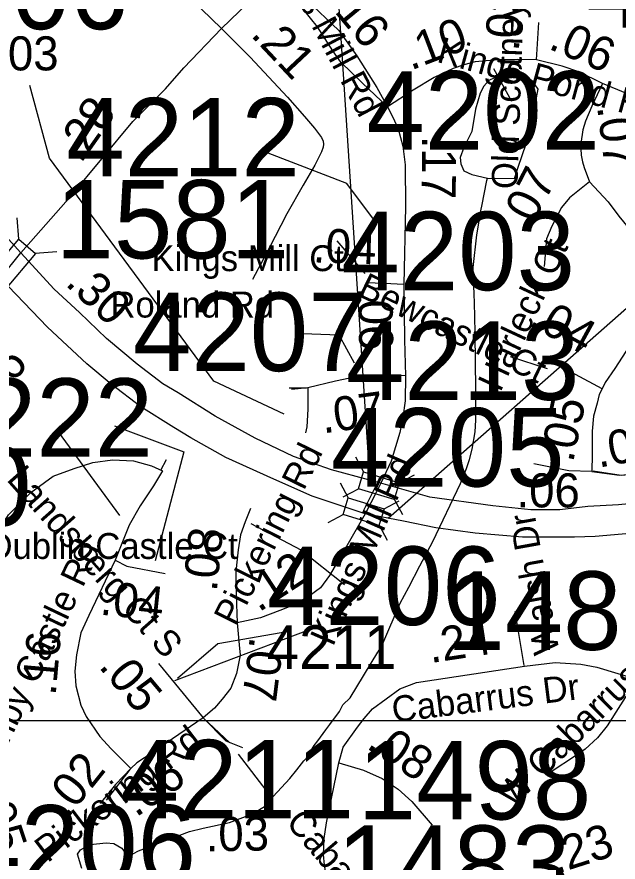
# Model space of a CAD drawing. Extents: x 1662474 to 1856135, y 779280 to 917889.
# Drawn here: x 1740276 to 1742481, y 826069 to 829171 of the extents above; entities that cross this region are included whole.
import ezdxf

# ---------------------------------------------------------------- set-up
doc = ezdxf.new("R2010")
doc.units = 0
for name, color, linetype in [('Cogo Default Point CELL', 7, 'Continuous'), ('Exist Hydrographic Misc Water Feature', 7, 'Continuous'), ('Exist Hydrographic Pond Under 1500 Sq Ft', 7, 'Continuous'), ('Exist Road Non-System Type 51', 7, 'Continuous'), ('Exist Road Non-System Type 51 Label', 7, 'Continuous'), ('Exist Road Primary Interstate Divided Center Attributed', 7, 'Continuous'), ('Exist Road Primary Interstate Ramp 1 Lane Attributed', 7, 'Continuous'), ('Exist Road Primary Interstate Structure Standard Bridge CELL', 7, 'Continuous'), ('Exist Road Primary Interstate Structure Standard Bridge Number Label', 7, 'Continuous'), ('Exist Road Secondary Mileage Tenths English Label', 7, 'Continuous'), ('Exist Road Secondary Structure Standard Bridge CELL', 7, 'Continuous'), ('Exist Road Secondary Type 51 Attributed', 7, 'Continuous'), ('Exist Road Secondary Type 51 Label', 7, 'Continuous'), ('Map Preparation Inset Cut Line', 7, 'Continuous'), ('Prop DGN Element Guardrail', 7, 'Continuous'), ('Scratch_Level_0', 7, 'Continuous')]:
    doc.layers.add(name, color=color, linetype=linetype)

msp = doc.modelspace()

# ---------------------------------------------------------------- linework, layer by layer
at = {"layer": 'Cogo Default Point CELL'}
for points in [[(1741257.1, 827712.9), (1740998.3, 827834.4), (1740396.1, 828652), (1740323.2, 828919.4)], [(1741592.1, 828418.1), (1741486.3, 828559.2), (1741198.3, 828670.9)], [(1740633.5, 827669.5), (1740888.3, 827574.6), (1740783.4, 827174.9)], [(1741134.3, 827311.2), (1741317.7, 827214.8), (1741477.8, 827087.8)], [(1741273.1, 826915.1), (1741013.2, 826870.1), (1740865.4, 826742.7)]]:
    msp.add_lwpolyline(points, dxfattribs=at)
at = {"layer": 'Exist Hydrographic Misc Water Feature'}
for points in [[(1741302.9, 826407.2), (1741328.9, 826440.6), (1741339, 826450.5), (1741366, 826496.2), (1741380.3, 826514), (1741409.7, 826554.1), (1741424, 826574.1), (1741459.4, 826621.8), (1741471.4, 826645.8), (1741498.7, 826671.9), (1741600.6, 826839.6), (1741618.9, 826871.5), (1741681.6, 827018.6), (1741714, 827078.3), (1741754.6, 827156), (1741801.4, 827245.7), (1741903.3, 827458.9), (1741925.7, 827512.8), (1741935.9, 827546.7), (1741946.4, 827584.5), (1741956.8, 827648.5), (1741959.1, 827690.5), (1741959.5, 827734.5), (1741960.1, 827804.5), (1741957.6, 828006.6), (1741956.4, 828074.6), (1741952.9, 828158.7), (1741949.4, 828222.7), (1741949.6, 828250.7), (1741962.8, 828370.6), (1741979.4, 828464.6), (1741981.6, 828476.5), (1742000.3, 828570.4), (1742002.5, 828578.4)], [(1740685.9, 826090.9), (1740722.6, 826110.7), (1740909.6, 826181.5), (1740959.6, 826192.8), (1741056, 826213.8), (1741144.5, 826247.1), (1741165.5, 826262.1), (1741196.3, 826280.5), (1741216.4, 826309.6), (1741276.7, 826375.6), (1741302.9, 826407.2)]]:
    msp.add_lwpolyline(points, dxfattribs=at)
at = {"layer": 'Exist Hydrographic Pond Under 1500 Sq Ft'}
for points in [[(1742002.5, 828578.4), (1742101.3, 828577.2), (1742114.8, 828619.6), (1742143.7, 828704.5), (1742166.9, 828799), (1742188.1, 828905), (1742168.8, 828933.9), (1742145.6, 828951.3), (1742120.6, 828959), (1742085.8, 828962.9), (1742049.2, 828957.1), (1742006.7, 828937.8), (1741989.4, 828916.6), (1741975.8, 828891.5), (1741958.5, 828831.7), (1741945, 828750.7), (1741916, 828691), (1741902.5, 828654.3), (1741904.5, 828631.2), (1741916, 828606.1), (1741945, 828592.6), (1742002.5, 828578.4)], [(1740513.7, 826045.7), (1740498.3, 826098.3), (1740509.3, 826113.6), (1740544.3, 826133.3), (1740603.5, 826139.9), (1740632, 826137.7), (1740660.4, 826120.2), (1740673.6, 826102.6), (1740677.9, 826078.6), (1740673.6, 826050.1)]]:
    msp.add_lwpolyline(points, dxfattribs=at)
at = {"layer": 'Exist Road Non-System Type 51'}
for p, q in [((1741338.6, 827808.1), (1741275, 827807.9)), ((1740823.1, 827545.1), (1740803.1, 827506.2)), ((1741591.6, 827446.9), (1741547.9, 827359.8)), ((1742102.4, 826988.7), (1742135.1, 826789.8)), ((1740958.8, 826597.9), (1741057.4, 826506)), ((1740689.8, 826408.7), (1740603.9, 826296.4))]:
    msp.add_line(p, q, dxfattribs=at)
for points in [[(1742721.8, 827627.8), (1742721.8, 827556.4), (1742694.9, 827526.5), (1742584, 827499.4), (1742492.8, 827487.7), (1742390, 827504.2)], [(1742539.4, 826723.1), (1742441.9, 826569), (1742406, 826525.2), (1742361.1, 826483.9), (1742336.6, 826465.9), (1742225.4, 826392.4)]]:
    msp.add_lwpolyline(points, dxfattribs=at)
at = {"layer": 'Exist Road Primary Interstate Divided Center Attributed'}
for points in [[(1740290.6, 828304.9), (1740122.4, 828489.1)], [(1741610.7, 827459.9), (1741430.1, 827508.8), (1741291.1, 827557.8), (1741150, 827625.3), (1741002.9, 827705), (1740868, 827790.8), (1740811.8, 827824.6), (1740717.8, 827896.1), (1740605.3, 827990.1), (1740505.2, 828086.2), (1740413.2, 828172), (1740290.6, 828304.9)], [(1741553.7, 827347.1), (1741359.5, 827411.7), (1741218.6, 827474.7), (1741042.9, 827553.2), (1740914.5, 827625.8), (1740851.3, 827663.6), (1740731, 827739.7), (1740621.6, 827823), (1740532.5, 827897.4), (1740388.4, 828032.7), (1740216, 828211.9)], [(1744001.3, 827661), (1743632.4, 827587.5), (1743174.5, 827497.5), (1742794.4, 827419.9), (1742609.4, 827392.3), (1742482.7, 827380), (1742370.3, 827373.9), (1742268.1, 827361.6), (1742161.8, 827361.6), (1742021.9, 827375.9), (1741790.8, 827407.6), (1741610.7, 827459.9)], [(1744006.2, 827547.9), (1743549.6, 827457.7), (1742933.4, 827334), (1742580.8, 827279.9), (1742396.8, 827263.5), (1742321.2, 827261.5), (1742131.1, 827261.5), (1741957.4, 827275.8), (1741813.3, 827295.2), (1741694.7, 827319.7), (1741553.7, 827347.1)]]:
    msp.add_lwpolyline(points, dxfattribs=at)
at = {"layer": 'Exist Road Primary Interstate Ramp 1 Lane Attributed'}
msp.add_line((1740216, 828211.9), (1740290.6, 828304.9), dxfattribs=at)
at = {"layer": 'Exist Road Primary Interstate Structure Standard Bridge CELL'}
for p, q in [((1741517.9, 827556), (1741547.4, 827500.6)), ((1741678.8, 827460.3), (1741734.1, 827489.9)), ((1741462, 827461.1), (1741491.5, 827405.7)), ((1741473.4, 827409.7), (1741528.8, 827439.2)), ((1741622.8, 827365.4), (1741678.2, 827395)), ((1741660.5, 827400.3), (1741690, 827345)), ((1741417.4, 827314.8), (1741472.8, 827344.3)), ((1741604.5, 827305.4), (1741634.1, 827250.1))]:
    msp.add_line(p, q, dxfattribs=at)
for points in [[(1741547.4, 827500.6), (1741678.9, 827460.6), (1741660.2, 827399.2), (1741528.8, 827439.2)], [(1741491.5, 827405.7), (1741622.9, 827365.7), (1741604.2, 827304.3), (1741472.8, 827344.3)]]:
    msp.add_lwpolyline(points, close=True, dxfattribs=at)
at = {"layer": 'Exist Road Primary Interstate Structure Standard Bridge Number Label'}
for p, q in [((1741637.9, 827330.7), (1745491.6, 830731.8)), ((1741568.9, 827515.6), (1741409.3, 829955.7))]:
    msp.add_line(p, q, dxfattribs=at)
at = {"layer": 'Exist Road Secondary Structure Standard Bridge CELL'}
for p, q in [((1740283.1, 828354.7), (1740276.5, 828433.7)), ((1740343.6, 828303.5), (1740422.5, 828310.1))]:
    msp.add_line(p, q, dxfattribs=at)
msp.add_lwpolyline([(1740170.7, 828222.5), (1740282.8, 828355), (1740344.7, 828302.6), (1740232.6, 828170.1)], close=True, dxfattribs=at)
at = {"layer": 'Exist Road Secondary Type 51 Attributed'}
for p, q in [((1742182, 829013.1), (1742190.6, 829150.1)), ((1742422.9, 827805.5), (1742242.8, 827903)), ((1740794.9, 826797.4), (1740959.1, 826597.8))]:
    msp.add_line(p, q, dxfattribs=at)
for points in [[(1740315.4, 829891.4), (1740463.9, 829731.8), (1740639.6, 829550.4), (1740798.3, 829373.6), (1740916.3, 829236.4), (1741026.4, 829127.9)], [(1741026.4, 829127.9), (1741124.8, 829222.2), (1741222.2, 829324)], [(1741222.2, 829324), (1741339.4, 829232.6), (1741409.8, 829166.2), (1741456.8, 829120.5), (1741522.5, 829028), (1741596.6, 828912.2), (1741636.1, 828841.1)], [(1741636.1, 828841.1), (1741543.9, 828928.1), (1741464.3, 829004.1), (1741434.5, 829046.4), (1741378.2, 829134), (1741327.9, 829197.7), (1741254.1, 829270), (1741222.2, 829324)], [(1740290.6, 828304.9), (1740474.3, 828512.7), (1740701.6, 828786.7), (1740821.4, 828907.3), (1740888.8, 828983.3), (1741026.4, 829127.9)], [(1741026.4, 829127.9), (1741131.2, 829022.8), (1741268.6, 828876.8), (1741331.4, 828805.2), (1741368.1, 828762.3), (1741393.7, 828727.9), (1741399.4, 828715.3), (1741401.4, 828704.1), (1741399.9, 828692.4), (1741393.3, 828676.1), (1741369, 828626.4), (1741325.8, 828552.7), (1741266.3, 828447.9), (1741201.4, 828322.4), (1741140.2, 828207)], [(1742182, 829013.1), (1742110.7, 829014.4), (1742043.1, 829013.2), (1741998.1, 829009.5), (1741956.9, 829006.3), (1741915, 828994.8), (1741876, 828981.7), (1741806.2, 828948.8), (1741729.5, 828902.3), (1741636.1, 828841.1)], [(1742424.7, 828926.8), (1742337.6, 828968.8), (1742276.1, 828990.3), (1742182, 829013.1)], [(1742424.7, 828926.8), (1742384.7, 828843.5), (1742362.2, 828788.7), (1742352.3, 828756.3), (1742345.2, 828706.4), (1742344.2, 828686.2), (1742346, 828662.9), (1742350.5, 828639.5), (1742356.8, 828617.9), (1742376.9, 828565.5)], [(1742727.9, 828830.5), (1742663.9, 828838.5), (1742597.3, 828856), (1742551.2, 828873.9), (1742424.7, 828926.8)], [(1741636.1, 828841.1), (1741654.6, 828802.8), (1741675.1, 828760.4), (1741691.3, 828696.5), (1741700.5, 828627.8), (1741701.4, 828474.6), (1741695.3, 828189.1)], [(1742376.9, 828565.5), (1742303.7, 828506.3), (1742273.6, 828471.2), (1742238.4, 828403.4), (1742218.3, 828355.7), (1742210.8, 828255.3)], [(1742376.9, 828565.5), (1742445, 828492.5), (1742484.4, 828439.4), (1742518.5, 828397.5), (1742542, 828350.3), (1742565.6, 828303.2), (1742573.5, 828256), (1742578.7, 828161.7), (1742573.5, 828106.7), (1742565.5, 828055.2), (1742549.1, 828008.7), (1742510.2, 827943.3), (1742469.6, 827880), (1742434.3, 827829.3), (1742422.9, 827805.5)], [(1741695.3, 828189.1), (1741622.8, 828192.8), (1741557.4, 828194.9)], [(1741695.3, 828189.1), (1741698, 827986.2), (1741701.7, 827853.9)], [(1741701.7, 827853.9), (1741567.7, 827854.7), (1741497.6, 827844.9), (1741445.2, 827833.7), (1741343.8, 827809.7)], [(1741701.7, 827853.9), (1741700.2, 827761.9), (1741691.6, 827700.7), (1741680.9, 827645.5), (1741649.1, 827540.9), (1741610.7, 827459.9)], [(1741343.8, 827809.7), (1741283.2, 827803.6)], [(1741343.8, 827809.7), (1741343.8, 827731.2), (1741339.7, 827666.9), (1741334.8, 827643.8)], [(1742422.9, 827805.5), (1742412.4, 827784.5), (1742404.5, 827753.1), (1742391.4, 827705.9), (1742386.2, 827650.9), (1742386.2, 827564.5), (1742385.3, 827501.9)], [(1742385.3, 827501.9), (1742487.1, 827489.3), (1742544.3, 827493), (1742653.1, 827513.3), (1742686.3, 827524.3), (1742708.4, 827537.2), (1742723.2, 827564.9), (1742732.4, 827620.2), (1742734.2, 827646)], [(1740096.5, 826290.2), (1740102.9, 826350.7), (1740115.6, 826395.4), (1740115.6, 826484.6), (1740112.4, 826573.9), (1740112.7, 826610.5), (1740104.5, 826659.7), (1740091.9, 826696.8), (1740075.5, 826765.1), (1740065.6, 826850), (1740066.7, 826940.2), (1740077.8, 827018.2), (1740109, 827115.1), (1740145.2, 827187), (1740190.9, 827259.4), (1740245.6, 827343.3), (1740327.6, 827425.2), (1740409.6, 827485.3), (1740486.2, 827513.4), (1740554.1, 827535.7), (1740626.5, 827544.6), (1740703.4, 827541.2), (1740770.2, 827523.4), (1740810.3, 827504.5)], [(1742385.3, 827501.9), (1742301, 827504.4), (1742172.3, 827530)], [(1740810.3, 827504.5), (1740776.9, 827449.9), (1740728.5, 827375.8), (1740688.3, 827305.1), (1740637.1, 827176.4)], [(1741610.7, 827459.9), (1741595.6, 827428.1), (1741553.7, 827347.1)], [(1741133.6, 827366), (1741112.9, 827317.6), (1741096.4, 827270.4), (1741088.1, 827215.5), (1741079.8, 827135.7), (1741080.1, 827050.1), (1741083.7, 826946.8)], [(1741553.7, 827347.1), (1741486.4, 827229.6), (1741423.2, 827120.4), (1741389.8, 827075.9), (1741348.7, 827045.4), (1741293.6, 827012.7), (1741240.6, 826992.3), (1741169.2, 826965.8), (1741083.7, 826946.8)], [(1740637.1, 827176.4), (1740540.4, 826973.4), (1740511.2, 826910.8), (1740494.1, 826829.3), (1740488.8, 826769.1), (1740492.3, 826715.9), (1740510.9, 826645.1), (1740530.4, 826603.1), (1740580.6, 826529.9), (1740621.3, 826484.5), (1740669.8, 826437.2), (1740693.8, 826411.8)], [(1740637.1, 827176.4), (1740679.4, 827155.2), (1740819.8, 827128.5)], [(1741083.7, 826946.8), (1741091.6, 826866.5), (1741095.2, 826828.7), (1741082.2, 826760.8), (1741060.9, 826707.1), (1741028.8, 826666.3), (1741001, 826633.8), (1740959.1, 826597.8)], [(1741456.7, 826432.8), (1741472.4, 826490.2), (1741525, 826563.7), (1741549.7, 826596.2), (1741580.3, 826631.5), (1741681, 826705.1), (1741742.3, 826728.2), (1742138.1, 826787.9), (1742250.2, 826801.8), (1742344.6, 826795.6), (1742403.3, 826784.8), (1742557.3, 826737.7)], [(1740959.1, 826597.8), (1740823.9, 826505.1), (1740772.6, 826470.1), (1740716.6, 826432.8), (1740693.8, 826411.8)], [(1740959.1, 826597.8), (1741042.3, 826513.4), (1741103.7, 826489.2)], [(1741711.2, 825587.1), (1741567.4, 825734.5), (1741499.5, 825813.1), (1741463.8, 825866.7), (1741433.4, 825920.2), (1741413.8, 825998.8), (1741404.8, 826057.7), (1741401.3, 826097), (1741403.1, 826156), (1741412, 826213.1), (1741456.7, 826432.8)], [(1741456.7, 826432.8), (1741547.8, 826406), (1741615.7, 826375.6), (1741674.6, 826336.4), (1741724.7, 826291.7), (1741799.7, 826204.2)], [(1740693.8, 826411.8), (1740637.3, 826353.6), (1740581.4, 826283.6)]]:
    msp.add_lwpolyline(points, dxfattribs=at)
at = {"layer": 'Exist Road Secondary Type 51 Label'}
for points in [[(1742091.2, 828860.8), (1742025.8, 828980.5)], [(1742091.2, 828860.8), (1742025.8, 828980.5)], [(1741449.2, 828348.6), (1741552.7, 828228.8)], [(1741449.2, 828348.6), (1741552.7, 828228.8)], [(1741325.3, 828009.2), (1741456.5, 828003.5), (1741513.5, 827900.9)], [(1741325.3, 828009.2), (1741456.5, 828003.5), (1741513.5, 827900.9)], [(1742085.7, 827924.3), (1742221.8, 827880.6)], [(1742085.7, 827924.3), (1742221.8, 827880.6)], [(1740427.8, 827647.9), (1740652.1, 827341.4)], [(1740427.8, 827647.9), (1740652.1, 827341.4)], [(1741351.8, 826923.1), (1740854.3, 826734.4)], [(1741351.8, 826923.1), (1740854.3, 826734.4)], [(1741202.6, 826317.1), (1741088.8, 826464.9)], [(1741202.6, 826317.1), (1741088.8, 826464.9)]]:
    msp.add_lwpolyline(points, dxfattribs=at)
at = {"layer": 'Map Preparation Inset Cut Line'}
for points in [[(1731035.7, 826588.1), (1793585.1, 826588.1), (1793585.1, 870408.9), (1731035.7, 870408.9)], [(1793585.1, 782767.4), (1731035.7, 782767.4), (1731035.7, 826588.1), (1793585.1, 826588.1)]]:
    msp.add_lwpolyline(points, close=True, dxfattribs=at)

# ---------------------------------------------------------------- texts
at = {"layer": 'Cogo Default Point CELL'}
for s, p in [('4206', (1739828.6, 829125.8)), ('4209', (1742364.2, 829131.6)), ('4202', (1741558.4, 828683.6)), ('4212', (1740457.2, 828585.2)), ('1581', (1740417.8, 828284.3)), ('4203', (1741466.5, 828167.8)), ('4207', (1740702, 827870.9)), ('4213', (1741482.9, 827765.2)), ('4222', (1739918.8, 827556.3)), ('4205', (1741428.2, 827447.2)), ('4220', (1739472.9, 827303.7)), ('4206', (1741193.4, 826939)), ('1482', (1741851.7, 826847.8)), ('4211', (1740656.9, 826229.2)), ('1498', (1741526.4, 826225.3)), ('4206', (1740076.1, 825989.8)), ('1483', (1741449.7, 825915.3))]:
    msp.add_text(s, height=288, dxfattribs=at).set_placement(p)
at = {"layer": 'Exist Road Non-System Type 51 Label'}
msp.add_text('Roland Rd', height=95, dxfattribs=at).set_placement((1740619.2, 828067.4))
for s, rotation, p in [('Walsh Dr', 100.2291, (1742267.1, 826840.2)), ('W Cabarrus Ct', 45.0162, (1742094.4, 826264.1))]:
    msp.add_text(s, height=95, rotation=rotation, dxfattribs=at).set_placement(p)
at = {"layer": 'Exist Road Secondary Mileage Tenths English Label'}
for s, rotation, p in [('.16', 309.4039, (1741408.8, 829226.3)), ('.10', 20.8518, (1741721.2, 828973.7)), ('.21', 313.2416, (1741130.6, 829102.8)), ('.06', 336.5042, (1742221.7, 829055.8)), ('.28', 54.8211, (1740510.4, 828629.8)), ('.07', 277.1256, (1742404.3, 828841.4)), ('.17', 269.4397, (1741762.9, 828734.9)), ('.04', 358.1213, (1741360.7, 828270.1)), ('.06', 270.9392, (1741528.3, 828178.4)), ('.04', 331.2619, (1742149.9, 828041)), ('.05', 78.2465, (1742316, 827532.6)), ('.04', 353.9933, (1740578.1, 826977.5)), ('.07', 262.9155, (1741131.1, 826898.9)), ('.05', 309.961, (1740573.1, 826785.8)), ('.02', 51.3369, (1740461.1, 826225.2)), ('.06', 34.2834, (1740712.3, 826231.3)), ('.05', 288.4425, (1740124.9, 826312.7))]:
    msp.add_text(s, height=125, rotation=rotation, dxfattribs=at).set_placement(p)
msp.add_text('.06', height=125, dxfattribs=at).set_placement((1742108.7, 827370.6))
at = {"layer": 'Exist Road Secondary Type 51 Label'}
for s, rotation, p in [('Kings Mill Rd', 297.6806, (1741190.7, 829451.8)), ('Old Scotney Ct', 88.0919, (1742111.8, 828537.5)), ('Kings Pond Rd', 344.6416, (1741812.7, 829006.5)), ('Harleck Ct', 65.0157, (1742049.8, 827790.9)), ('Bewcastle Ct', 334.0128, (1741521.1, 828149.6)), ('Pickering Rd', 63.5053, (1741079.4, 826930)), ('Kings Mill Rd', 66.3951, (1741435.7, 826857.3)), ('Landsberg Ct S', 311.5153, (1740235.1, 827471.8)), ('South Danby Castle Rd', 64.4987, (1740015.7, 826021.5)), ('Cabarrus Dr', 7.1559, (1741657.4, 826580.9)), ('Pickering Rd', 37.396, (1740388.4, 826064.2)), ('Cabarrus Dr', 310.4994, (1741259.3, 826213.2))]:
    msp.add_text(s, height=95, rotation=rotation, dxfattribs=at).set_placement(p)
for s, p in [('Kings Mill Ct', (1740769.7, 828237.7)), ('Dublin Castle Ct', (1740168.4, 827181.5))]:
    msp.add_text(s, height=95, dxfattribs=at).set_placement(p)
at = {"layer": 'Prop DGN Element Guardrail'}
for s, rotation, p in [('.03', 86.3992, (1742117.2, 829042.5)), ('.07', 62.5892, (1742150.3, 828369.3)), ('.30', 316.8164, (1740449.9, 828189.2)), ('.06', 48.7037, (1740168.7, 827720.2)), ('.07', 7.9376, (1741399.5, 827641.9)), ('.08', 10.561, (1742410.4, 827515.9)), ('.08', 84.0794, (1741009, 827059)), ('.12', 33.3172, (1741163.1, 826983.9)), ('.24', 8.5848, (1741793.4, 826799.1)), ('.16', 84.9575, (1740418, 826677.7)), ('.08', 326.3219, (1741554, 826489.7)), ('.03', 0.8154, (1740969.4, 826108.3)), ('.23', 17.6896, (1742253.3, 826024.3))]:
    msp.add_text(s, height=125, rotation=rotation, dxfattribs=at).set_placement(p)
msp.add_text('.03', height=125, dxfattribs=at).set_placement((1740196.7, 828974.5))
at = {"layer": 'Scratch_Level_0'}
msp.add_text('4211', height=160, dxfattribs=at).set_placement((1741192.2, 826778.1))

doc.saveas('drawing.dxf')
